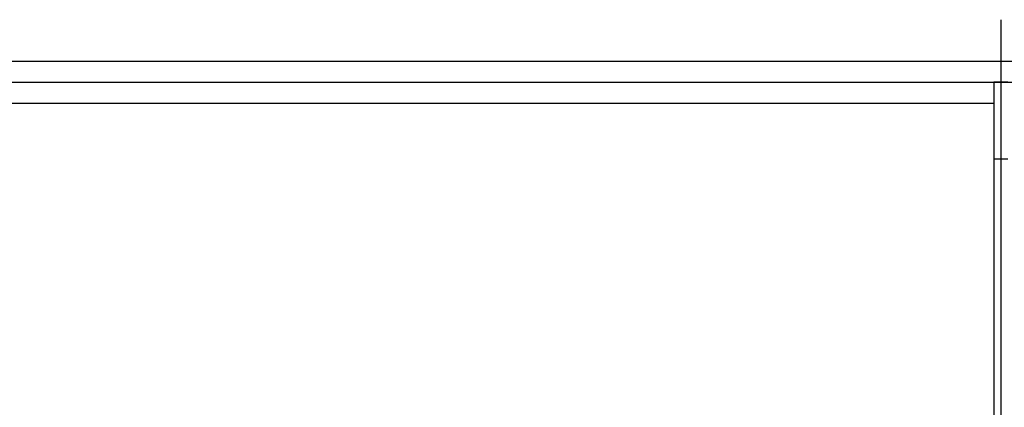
# Model space of a CAD drawing. Extents: x -89225 to 110569, y 13360 to 87647.
# Tile 446 of 478: x 101034 to 102084, y 68087 to 68501. Entities that reach past the tile are written whole.
import ezdxf

# ---------------------------------------------------------------- set-up
doc = ezdxf.new("R2010")
doc.units = 0
doc.layers.add('Iv-Lines 035', color=4, linetype='Continuous')

# ---------------------------------------------------------------- blocks, each defined once
blk = doc.blocks.new('Bordes been 1 ZAZ')
for p, q in [((1236975.3, -981670.4), (1236975.3, -983047.6)), ((1238543.7, -981714.6, 1600), (1230133.7, -981714.6, 1600)), ((1238632.4, -981737.1, 1600), (1230027.4, -981737.1, 1600)), ((1236967.8, -981737.1), (1236982.8, -981737.1)), ((1236982.8, -981737.1), (1236982.8, -983015.1)), ((1238286.2, -981759.6, 1600), (1236982.8, -981759.6, 1600)), ((1236967.8, -981819.4), (1236982.8, -981819.4))]:
    blk.add_line(p, q)

msp = doc.modelspace()

# ---------------------------------------------------------------- block references
at = {"layer": 'Iv-Lines 035', "xscale": -1}
msp.add_blockref('Bordes been 1 ZAZ', (1339055.8, 1050171.4), dxfattribs=at)

doc.saveas('drawing.dxf')
